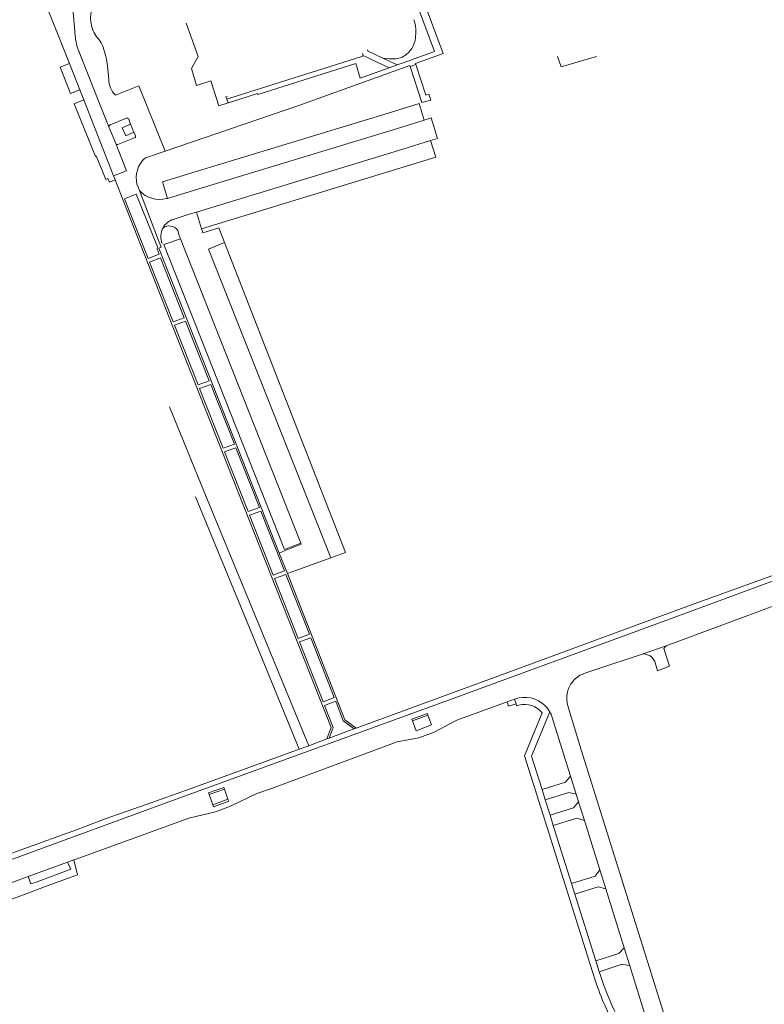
# Model space of a CAD drawing. Extents: x 145000 to 155000, y 457500 to 470000.
# Tile 374 of 548: x 148272 to 148480, y 466940 to 467214. Entities that reach past the tile are written whole.
import ezdxf

# ---------------------------------------------------------------- set-up
doc = ezdxf.new("R2010")
doc.units = 0
doc.header["$LTSCALE"] = 0.2
doc.header["$MEASUREMENT"] = 0
doc.layers.add('kant verharding', color=252, linetype='Continuous', lineweight=0)

msp = doc.modelspace()

# ---------------------------------------------------------------- linework, layer by layer
at = {"layer": 'kant verharding', "lineweight": 0}
for p, q in [((148383, 467223.8), (148390.01, 467204.91)), ((148278.77, 467219.89), (148285.75, 467202.14)), ((148292.24, 467211.77), (148291.95, 467212.69)), ((148382.45, 467210.85), (148382.36, 467209.33)), ((148288.01, 467206.5), (148293.94, 467191.41)), ((148367.51, 467204.9), (148367.7, 467204.27)), ((148382.33, 467202.15), (148390.01, 467204.91)), ((148288.64, 467194.81), (148285.75, 467202.14)), ((148296.35, 467201.36), (148296.73, 467197.78)), ((148377.17, 467201.74), (148373.18, 467203.63)), ((148377.17, 467201.74), (148374.98, 467200.96)), ((148380.77, 467201.58), (148380.85, 467201.31)), ((148382.43, 467201.82), (148380.85, 467201.31)), ((148382.43, 467201.82), (148382.33, 467202.15)), ((148289.76, 467191.97), (148288.64, 467194.81)), ((148298.08, 467170.86), (148289.76, 467191.97)), ((148296.79, 467184.46), (148293.94, 467191.41)), ((148329.66, 467192.2), (148330.09, 467192.35)), ((148329.66, 467192.2), (148330.03, 467191.15)), ((148330.45, 467191.28), (148330.03, 467191.15)), ((148298.71, 467179.79), (148296.79, 467184.46)), ((148301.7, 467186.89), (148297.1, 467185.03)), ((148302.85, 467185.27), (148302.3, 467186.66)), ((148303.76, 467182.99), (148302.85, 467185.27)), ((148304.16, 467181.98), (148303.76, 467182.99)), ((148298.71, 467179.79), (148298.78, 467179.69)), ((148299.28, 467179.56), (148303.94, 467181.41)), ((148307.83, 467176.15), (148312.46, 467177.71)), ((148298.5, 467169.71), (148298.4, 467169.98)), ((148300.65, 467164.24), (148298.5, 467169.71)), ((148301.14, 467164.44), (148307.7, 467147.74)), ((148312.88, 467164.47), (148313.15, 467164.52)), ((148322.65, 467156.07), (148321.24, 467160.7)), ((148314.99, 467158.75), (148314.76, 467158.68)), ((148316.42, 467154.16), (148315.98, 467155.58)), ((148322.65, 467156.07), (148322.86, 467155.31)), ((148316.7, 467153.43), (148316.42, 467154.16)), ((148316.76, 467153.28), (148316.7, 467153.43)), ((148350.3, 467068.42), (148316.76, 467153.28)), ((148307.7, 467147.74), (148310.78, 467148.95)), ((148311.2, 467147.96), (148308.09, 467146.74)), ((148308.09, 467146.74), (148314.72, 467130.08)), ((148317.82, 467131.25), (148311.2, 467147.96)), ((148314.72, 467130.08), (148317.82, 467131.25)), ((148315.08, 467129.14), (148318.18, 467130.32)), ((148318.18, 467130.32), (148324.79, 467113.64)), ((148321.7, 467112.49), (148315.08, 467129.14)), ((148324.79, 467113.64), (148321.7, 467112.49)), ((148322.06, 467111.48), (148325.18, 467112.63)), ((148328.66, 467094.83), (148322.06, 467111.48)), ((148325.18, 467112.63), (148331.8, 467095.98)), ((148323.53, 467082.25), (148313.65, 467106.42)), ((148331.8, 467095.98), (148328.66, 467094.83)), ((148332.18, 467094.96), (148329.08, 467093.81)), ((148338.76, 467078.31), (148332.18, 467094.96)), ((148329.08, 467093.81), (148335.65, 467077.17)), ((148352.53, 467011.89), (148323.53, 467082.25)), ((148335.65, 467077.17), (148338.76, 467078.31)), ((148336.04, 467076.18), (148339.13, 467077.3)), ((148342.58, 467059.47), (148336.04, 467076.18)), ((148339.13, 467077.3), (148345.73, 467060.64)), ((148344.32, 467065.61), (148345.33, 467066.02)), ((148344.32, 467065.61), (148346.58, 467059.88)), ((148358.71, 467064.33), (148347.62, 467060.27)), ((148345.73, 467060.64), (148342.58, 467059.47)), ((148342.99, 467058.51), (148346.11, 467059.64)), ((148349.56, 467041.79), (148342.99, 467058.51)), ((148346.11, 467059.64), (148352.71, 467042.95)), ((148347.62, 467060.27), (148346.58, 467059.88)), ((148452.28, 467039.71), (148483.29, 467051.3)), ((148352.71, 467042.95), (148349.56, 467041.79)), ((148349.93, 467040.82), (148353.09, 467041.97)), ((148353.09, 467041.97), (148359.66, 467025.3)), ((148356.53, 467024.12), (148349.93, 467040.82)), ((148452.28, 467039.71), (148445.86, 467037.53)), ((148445.86, 467037.53), (148431.83, 467032.89)), ((148449.83, 467032.8), (148453.21, 467034.05)), ((148429.41, 467032.03), (148429.86, 467032.19)), ((148429.86, 467032.19), (148431.83, 467032.89)), ((148359.66, 467025.3), (148356.53, 467024.12)), ((148356.91, 467023.14), (148360.05, 467024.3)), ((148393.88, 467019), (148407.89, 467024.13)), ((148409.97, 467024.89), (148407.89, 467024.13)), ((148407.89, 467024.13), (148408.27, 467022.93)), ((148410.36, 467023.61), (148408.27, 467022.93)), ((148410.36, 467023.61), (148409.97, 467024.89)), ((148419.11, 467022.35), (148418.54, 467023.01)), ((148381.47, 467018.85), (148385.8, 467020.42)), ((148412.73, 467009.03), (148417.66, 467021.02)), ((148419.87, 467021.18), (148419.79, 467021.33)), ((148425.61, 467003.35), (148420.37, 467020.08)), ((148393.69, 467018.93), (148393.88, 467019)), ((148365.18, 467016.58), (148365.8, 467016.81)), ((148349.91, 467010.91), (148352.53, 467011.89)), ((148352.53, 467011.89), (148357.61, 467013.78)), ((148358.27, 467014.02), (148357.61, 467013.78)), ((148349.1, 467010.62), (148349.91, 467010.91)), ((148427.14, 466998.4), (148425.61, 467003.35)), ((148324.73, 466998.24), (148329.01, 466999.74)), ((148324.73, 466998.24), (148325.77, 466995.43)), ((148330.01, 466996.97), (148329.01, 466999.74)), ((148418.51, 466996.84), (148417.64, 466999.7)), ((148427.83, 466996.24), (148427.14, 466998.4)), ((148325.77, 466995.43), (148330.01, 466996.97)), ((148419.86, 466992.52), (148418.51, 466996.84)), ((148429.45, 466991.06), (148427.83, 466996.24)), ((148420.77, 466989.65), (148419.86, 466992.52)), ((148425.85, 466973.48), (148420.77, 466989.65)), ((148433.77, 466977.23), (148429.45, 466991.06)), ((148285.16, 466987.46), (148286.97, 466988.12)), ((148285.25, 466979.43), (148274.24, 466975.46)), ((148286.97, 466980.06), (148285.25, 466979.43)), ((148288.63, 466980.66), (148286.97, 466980.06)), ((148288.01, 466975.84), (148286.97, 466980.06)), ((148435.42, 466971.97), (148433.77, 466977.23)), ((148264.5, 466971.9), (148273.97, 466975.36)), ((148274.24, 466975.46), (148273.97, 466975.36)), ((148426.79, 466970.51), (148425.85, 466973.48)), ((148432.65, 466951.86), (148426.79, 466970.51)), ((148440.55, 466955.52), (148435.42, 466971.97)), ((148442.11, 466950.53), (148440.55, 466955.52)), ((148433.6, 466948.86), (148432.65, 466951.86)), ((148433.93, 466947.83), (148433.6, 466948.86)), ((148447.7, 466932.64), (148442.11, 466950.53))]:
    msp.add_line(p, q, dxfattribs=at)
at = {"layer": 'kant verharding', "lineweight": 0, "flags": 128}
for points in [[(148381.08, 467223.1), (148384.61, 467213.51), (148387.58, 467205.53), (148378.84, 467202.34), (148377.17, 467201.74)], [(148286.65, 467218.46), (148287.06, 467213.2), (148287.29, 467211.16)], [(148330.03, 467191.15), (148327.41, 467190.32), (148325.2, 467197.28), (148321.21, 467195.97), (148319.84, 467200.73), (148321.69, 467204.07), (148318.32, 467213.35)], [(148330.09, 467192.35), (148330.76, 467192.58), (148367.32, 467204.14), (148367.7, 467204.27)], [(148367.7, 467204.27), (148367.87, 467204.32), (148374.98, 467200.96)], [(148373.18, 467203.63), (148368.9, 467205.64), (148369.06, 467205.94)], [(148421.94, 467204.09), (148422.99, 467201.18), (148432.81, 467204.12)], [(148285.75, 467202.14), (148283.22, 467201.15), (148286.07, 467193.74), (148288.64, 467194.81)], [(148312.46, 467177.71), (148349.51, 467190.33), (148380.77, 467201.58)], [(148374.98, 467200.96), (148366.89, 467198.08), (148365.66, 467202.14), (148338.32, 467193.49), (148338.21, 467193.75), (148330.45, 467191.28)], [(148380.85, 467201.31), (148384.12, 467191.24), (148386.56, 467191.96), (148386.02, 467193.55), (148385.17, 467193.28), (148382.43, 467201.82)], [(148312.46, 467177.71), (148305.11, 467195.92), (148298.62, 467193.27)], [(148329.75, 467192.98), (148329.42, 467192.88), (148329.66, 467192.2)], [(148289.76, 467191.97), (148287.14, 467190.91), (148293, 467176.23), (148293.27, 467176.35), (148295.89, 467169.79), (148296.52, 467170.08), (148296.91, 467169.07), (148298.5, 467169.71)], [(148313.15, 467164.52), (148311.74, 467169.16), (148318.74, 467171.28), (148376.79, 467188.98), (148383.31, 467190.99), (148384.78, 467186.37)], [(148303.76, 467182.99), (148301.52, 467182), (148300.51, 467184.2), (148302.85, 467185.27)], [(148384.78, 467186.37), (148377.3, 467184.06), (148320.63, 467166.81), (148313.15, 467164.52)], [(148384.78, 467186.37), (148386.69, 467186.96), (148388.43, 467181.21), (148386.52, 467180.64)], [(148298.08, 467170.86), (148301.71, 467172.23), (148298.71, 467179.79)], [(148321.24, 467160.7), (148378.78, 467178.26), (148386.52, 467180.64)], [(148386.52, 467180.64), (148387.95, 467176.03), (148322.65, 467156.07)], [(148304.76, 467172.41), (148305.06, 467173.45), (148305.79, 467174.57)], [(148298.4, 467169.98), (148298.05, 467170.85), (148298.08, 467170.86)], [(148305.33, 467166.7), (148305.04, 467167.45), (148304.56, 467168.51), (148304.43, 467170.45), (148304.51, 467171.51), (148304.76, 467172.41)], [(148310.31, 467150.99), (148304.38, 467165.66), (148301.14, 467164.44)], [(148305.33, 467166.7), (148310.66, 467152.77), (148311.32, 467150.9), (148310.67, 467150.65)], [(148357.61, 467013.78), (148358.81, 467016.97), (148314.66, 467128.72), (148307.79, 467146.01), (148300.65, 467164.24)], [(148314.99, 467158.75), (148319.19, 467160.08), (148321.24, 467160.7)], [(148322.86, 467155.31), (148322.97, 467154.92), (148327.44, 467156.36), (148329.06, 467152.21)], [(148350.3, 467068.42), (148345.77, 467066.65), (148312.09, 467151.7), (148316.76, 467153.28)], [(148329.06, 467152.21), (148324.57, 467150.32), (148358.71, 467064.33)], [(148329.06, 467152.21), (148362.75, 467065.81), (148358.71, 467064.33)], [(148310.78, 467148.95), (148310.23, 467150.44), (148310.31, 467150.99)], [(148310.67, 467150.65), (148338.09, 467081.42), (148344.32, 467065.61)], [(148654.18, 467135.08), (148653.8, 467134.4), (148653.23, 467133.68), (148652.15, 467132.93), (148632.87, 467121.06), (148617.42, 467111.64), (148608.67, 467106.78), (148602.89, 467103.88), (148595.77, 467100.45), (148589.51, 467097.57), (148586.21, 467096.22), (148453.21, 467047.22), (148390.74, 467024.34), (148323.73, 467000), (148311.77, 466995.57), (148273.69, 466981.6), (148265.54, 466978.68)], [(148320.96, 467081.28), (148336.7, 467043.14), (148349.91, 467010.91)], [(148345.33, 467066.02), (148350.42, 467068.06), (148350.3, 467068.42)], [(148488.86, 467061.77), (148485.39, 467060.62), (148482.79, 467059.64), (148460.06, 467051.5), (148402.82, 467030.33), (148365.8, 467016.81)], [(148346.58, 467059.88), (148362.64, 467019.08), (148365.8, 467016.81)], [(148452.28, 467039.71), (148451.58, 467038.98), (148453.21, 467034.05)], [(148449.83, 467032.8), (148449.13, 467035.4), (148448.33, 467036.53), (148447.76, 467036.98), (148446.41, 467037.4), (148445.86, 467037.53)], [(148358.27, 467014.02), (148359.39, 467016.98), (148356.91, 467023.14)], [(148360.05, 467024.3), (148362.1, 467018.82), (148365.18, 467016.58)], [(148411.16, 467023.18), (148410.54, 467023.02), (148410.36, 467023.61)], [(148478.81, 466850.21), (148471.06, 466874.95), (148459.67, 466911.37), (148428.58, 467010.78), (148424.79, 467022.98)], [(148385.8, 467020.42), (148385.63, 467020.89), (148381.3, 467019.32), (148381.47, 467018.85)], [(148381.47, 467018.85), (148382.48, 467016.08), (148386.79, 467017.69), (148385.8, 467020.42)], [(148417.64, 466999.7), (148414.71, 467009.01), (148419.79, 467021.33)], [(148377.19, 467012.93), (148383.21, 467014.06), (148387.54, 467015.63), (148393.69, 467018.93)], [(148365.18, 467016.58), (148363.59, 467016), (148358.27, 467014.02)], [(148377.19, 467012.93), (148342.11, 467000), (148338.04, 466998.6)], [(148349.1, 467010.62), (148319.73, 467000), (148307.17, 466995.45), (148295.76, 466991.47), (148286.97, 466988.12)], [(148431.7, 466948.82), (148419.03, 466989.11), (148412.73, 467009.03)], [(148425.61, 467003.35), (148424.16, 467001.76), (148417.64, 466999.7)], [(148288.63, 466980.66), (148319.06, 466991.66), (148326.5, 466993.46), (148330.73, 466994.99), (148338.04, 466998.6)], [(148324.73, 466998.24), (148324.55, 466998.71), (148328.82, 467000.26), (148329.01, 466999.74)], [(148418.51, 466996.84), (148425.07, 466998.88), (148427.14, 466998.4)], [(148325.77, 466995.43), (148325.98, 466994.86), (148330.2, 466996.45), (148330.01, 466996.97)], [(148419.86, 466992.52), (148426.44, 466994.58), (148427.83, 466996.24)], [(148420.77, 466989.65), (148427.32, 466991.65), (148429.45, 466991.06)], [(148255.64, 466976.72), (148265.49, 466980.42), (148285.16, 466987.46)], [(148276.73, 466973.97), (148286.15, 466977.48), (148285.25, 466979.43)], [(148288.01, 466975.84), (148287.57, 466975.71), (148280.62, 466973.2), (148271.98, 466969.9), (148259.74, 466965.51), (148258.78, 466965.08), (148257.71, 466964.17), (148256.97, 466963.21), (148256.8, 466962.93)], [(148425.85, 466973.48), (148432.41, 466975.54), (148433.77, 466977.23)], [(148276.73, 466973.97), (148274.96, 466973.37), (148274.24, 466975.46)], [(148426.79, 466970.51), (148433.31, 466972.56), (148435.42, 466971.97)], [(148432.65, 466951.86), (148439.01, 466953.91), (148440.55, 466955.52)], [(148433.6, 466948.86), (148439.99, 466950.93), (148442.11, 466950.53)]]:
    msp.add_lwpolyline(points, dxfattribs=at)
at = {"layer": 'kant verharding', "lineweight": 0, "extrusion": (0, 0, -1)}
for centre, radius, start, end in [((-148298.69, 467214.79), 7.06, 342.6879, 53.9575), ((-148369.97, 467210.7), 12.48, 162.9277, 179.2894), ((-148299.52, 467214.1), 7.65, 325.4835, 342.1934), ((-148373.17, 467210.9), 9.32, 189.7434, 209.1347), ((-148376.41, 467208.64), 5.18, 238.9375, 265.1563), ((-148375.52, 467210.1), 6.89, 212.8038, 238.8327), ((-148375.61, 467217.9), 14.48, 265.0774, 279.6633), ((-148308.95, 467172.57), 3.75, 32.2929, 72.6186), ((-148431.87, 467025.07), 7.38, 36.4642, 69.1574), ((-148431.33, 467026.57), 5.79, 68.857, 70.6301), ((-148431.88, 467025.07), 7.39, 11.0464, 36.4354), ((-148431.86, 467025.07), 7.37, 343.5431, 11.0649), ((-148409.48, 467026.24), 1.44, 249.1039, 250.2498), ((-148511.04, 466972.87), 82.91, 333.1294, 343.1354), ((-148511.76, 466973.08), 81.82, 333.7121, 342.0307)]:
    msp.add_arc(centre, radius, start, end, dxfattribs=at)
at = {"layer": 'kant verharding', "lineweight": 0}
for centre, radius, start, end in [((148306.15, 467211.67), 18.86, 181.5686, 195.9163), ((148286.71, 467203.44), 9.08, 21.0918, 44.1626), ((148274.49, 467199.39), 21.95, 5.1332, 19.4683), ((148302.9, 467197.72), 6.17, 179.4489, 226.0956), ((148297.29, 467184.56), 0.51, 112.4282, 190.8619), ((148301.88, 467186.48), 0.452, 23.6767, 114.0814), ((148303.81, 467181.79), 0.399, 289.0353, 27.9939), ((148299.13, 467180), 0.469, 221.8952, 289.1229), ((148310.98, 467171.94), 7.71, 222.8346, 284.2992), ((148316.23, 467153.93), 4.97, 107.164, 150.9803), ((148316.23, 467153.93), 4.97, 151.0176, 203.9674), ((148313.56, 467153.95), 2.92, 34.0224, 125.0557), ((148412.78, 467017.22), 8.17, 45.1425, 109.9206), ((148412.82, 467017.3), 6.11, 37.5808, 105.7873), ((148413.08, 467017.55), 7.7, 29.4127, 38.5622), ((148412.15, 467017.06), 8.76, 20.2135, 28.1165)]:
    msp.add_arc(centre, radius, start, end, dxfattribs=at)

doc.saveas('drawing.dxf')
